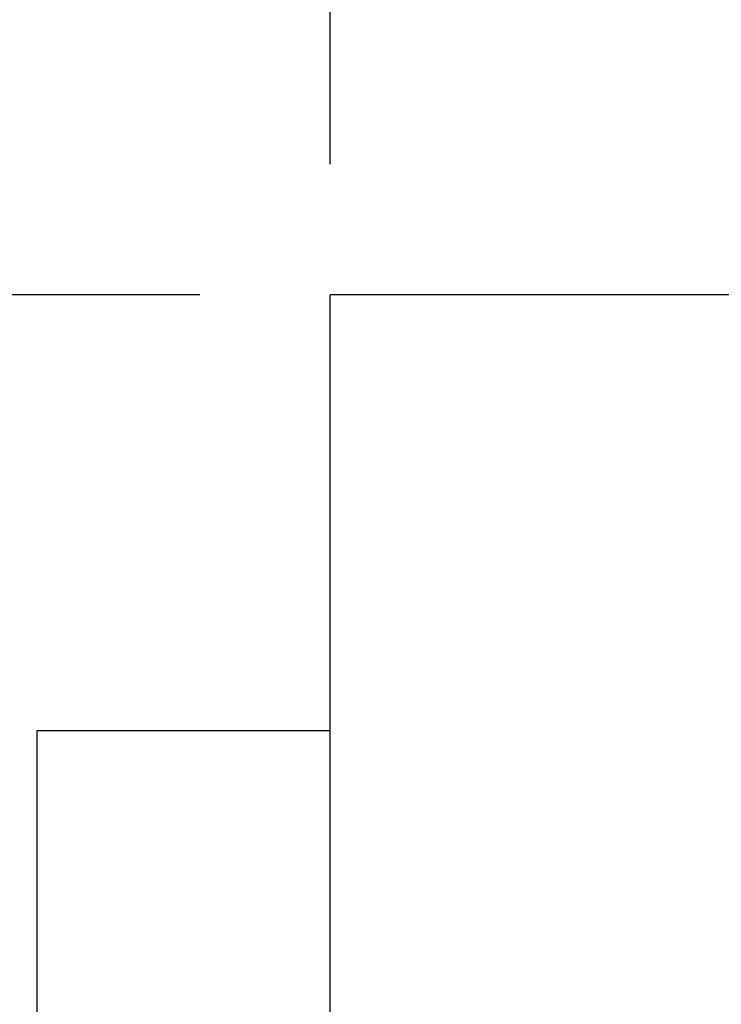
# Model space of a CAD drawing. Header units: inches. Extents: x 5 to 1128, y -85 to 748.
# Tile 371 of 656: x 451 to 462, y 690 to 705. Entities that reach past the tile are written whole.
import ezdxf

# ---------------------------------------------------------------- set-up
doc = ezdxf.new("R2010")
doc.units = ezdxf.units.IN
doc.header["$LTSCALE"] = 32
doc.header["$MEASUREMENT"] = 0
doc.layers.add('Dimension (ANSI)', color=7, linetype='Continuous', lineweight=25)
doc.layers.add('Visible (ANSI)', color=7, linetype='Continuous', lineweight=30)
doc.styles.add('Note Text (ANSI)', font='tahoma.ttf')
doc.dimstyles.new('SB Fraction-16 (ANSI)', dxfattribs={"dimscale": 32, "dimtxt": 0.125, "dimasz": 0.098425, "dimexe": 0.125, "dimexo": 0.0625, "dimgap": 0.031496, "dimtad": 0, "dimtih": 1, "dimtoh": 1, "dimdec": 4, "dimrnd": 1e-08, "dimzin": 0, "dimdsep": 46, "dimlunit": 5, "dimtxsty": 'Note Text (ANSI)', "dimcen": 0.09, "dimdle": 0.393701, "dimclrd": 256, "dimclre": 256, "dimclrt": 256, "dimadec": 0, "dimazin": 3, "dimtfac": 0.96, "dimtofl": 0, "dimtmove": 0, "dimatfit": 3, "dimfxl": 1, "dimfrac": 2, "dimtolj": 1, "dimtzin": 12, "dimlwd": -1, "dimlwe": -1, "dimarcsym": 0})

# ---------------------------------------------------------------- blocks, each defined once
blk = doc.blocks.new('*D18')
at = {"layer": 'Defpoints', "color": 0, "transparency": 16777216}
for p in [(765.781, 720.597), (455.781, 700.44), (765.781, 700.44)]:
    blk.add_point(p, dxfattribs=at)
at = {"layer": 'Dimension (ANSI)', "transparency": 16777216}
for p, q in [((455.781, 702.44), (455.781, 724.597)), ((765.781, 702.44), (765.781, 724.597)), ((458.93, 720.597), (605.509, 720.597)), ((762.631, 720.597), (616.052, 720.597))]:
    blk.add_line(p, q, dxfattribs=at)
for points in [[(458.93, 721.122), (458.93, 720.072), (455.781, 720.597)], [(762.631, 721.122), (762.631, 720.072), (765.781, 720.597)]]:
    blk.add_solid(points, dxfattribs=at)
at = {"layer": 'Dimension (ANSI)', "transparency": 16777216, "insert": (606.517, 722.681), "char_height": 4, "attachment_point": 1, "style": 'Note Text (ANSI)'}
blk.add_mtext('\\A1;310', dxfattribs=at)
blk = doc.blocks.new('*D19')
at = {"layer": 'Defpoints', "color": 0, "transparency": 16777216}
for p in [(455.781, 700.44), (292.001, 552.44), (455.781, 552.44)]:
    blk.add_point(p, dxfattribs=at)
at = {"layer": 'Dimension (ANSI)', "transparency": 16777216}
for p, q in [((453.781, 700.44), (288.001, 700.44)), ((292.001, 697.29), (292.001, 636.039)), ((292.001, 555.589), (292.001, 629.841)), ((453.781, 552.44), (288.001, 552.44))]:
    blk.add_line(p, q, dxfattribs=at)
for points in [[(291.476, 697.29), (292.526, 697.29), (292.001, 700.44)], [(291.476, 555.589), (292.526, 555.589), (292.001, 552.44)]]:
    blk.add_solid(points, dxfattribs=at)
at = {"layer": 'Dimension (ANSI)', "transparency": 16777216, "insert": (287.899, 635.031), "char_height": 4, "attachment_point": 1, "style": 'Note Text (ANSI)'}
blk.add_mtext('\\A1;148', dxfattribs=at)

msp = doc.modelspace()

# ---------------------------------------------------------------- linework, layer by layer
at = {"layer": 'Visible (ANSI)'}
for p, q in [((473.92313, 700.43978), (455.78063, 700.43978)), ((455.78063, 552.43978), (455.78063, 700.43978)), ((455.78063, 693.75228), (451.28063, 693.75228)), ((451.28063, 693.75228), (451.28063, 688.75228))]:
    msp.add_line(p, q, dxfattribs=at)

# ---------------------------------------------------------------- dimensions: what is measured, and where the dimension line sits
at = {"layer": 'Dimension (ANSI)'}
dim = msp.add_linear_dim(base=(765.78063, 720.59726), p1=(455.78063, 700.43978), p2=(765.78063, 700.43978), dimstyle='SB Fraction-16 (ANSI)', override={"dimgap": 0.031496, "dimtih": 0, "dimtoh": 0, "dimdec": 4, "dimtol": 0, "dimlim": 0, "dimtp": 0, "dimtm": 0, "dimtdec": 2, "dimatfit": 1}, dxfattribs=at)
dim.commit()
dim.dimension.update_dxf_attribs({"geometry": '*D18', "text_midpoint": (610.78063, 720.59726), "dimtype": 160})
dim = msp.add_linear_dim(base=(292.00111, 552.43978), p1=(455.78063, 700.43978), p2=(455.78063, 552.43978), angle=90, dimstyle='SB Fraction-16 (ANSI)', override={"dimgap": 0.031496, "dimdec": 4, "dimtol": 0, "dimlim": 0, "dimtp": 0, "dimtm": 0, "dimtdec": 2, "dimatfit": 1}, dxfattribs=at)
dim.commit()
dim.dimension.update_dxf_attribs({"geometry": '*D19', "text_midpoint": (292.00111, 632.93978), "dimtype": 160})

doc.saveas('drawing.dxf')
